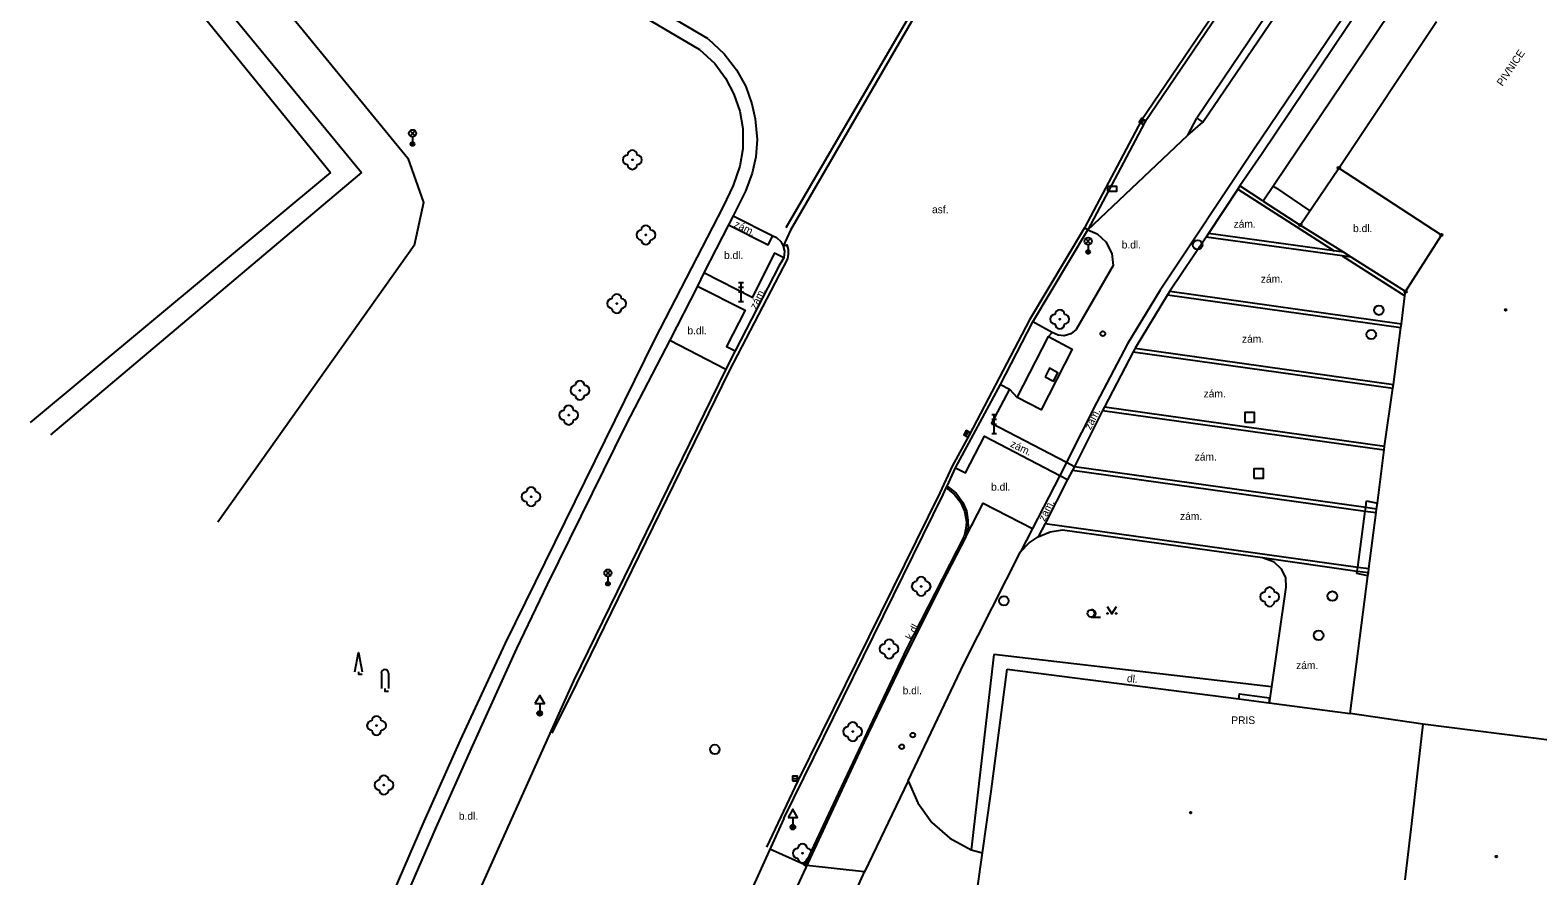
# Model space of a CAD drawing. Extents: x -599770 to -598493, y -1162076 to -1159209.
# Drawn here: x -599186 to -599106.9, y -1159735.7 to -1159691.3 of the extents above; entities that cross this region are included whole.
import ezdxf

# ---------------------------------------------------------------- set-up
doc = ezdxf.new("R2010")
doc.units = 0
doc.layers.add('Podklad', color=7, linetype='Continuous')

msp = doc.modelspace()

# ---------------------------------------------------------------- linework, layer by layer
at = {"layer": 'Podklad'}
for p, q in [((-599166.082, -1159696.85), (-599165.817, -1159696.585)), ((-599166.082, -1159696.585), (-599165.817, -1159696.85)), ((-599127.727, -1159696.206), (-599127.593, -1159695.994)), ((-599165.95, -1159696.905), (-599165.95, -1159697.28)), ((-599130.643, -1159702.51), (-599130.378, -1159702.245)), ((-599130.643, -1159702.245), (-599130.378, -1159702.51)), ((-599130.51, -1159702.565), (-599130.51, -1159702.94)), ((-599148.845, -1159704.54), (-599148.595, -1159704.54)), ((-599148.72, -1159705.54), (-599148.72, -1159704.54)), ((-599148.845, -1159704.79), (-599148.595, -1159704.79)), ((-599148.845, -1159705.04), (-599148.595, -1159705.04)), ((-599148.845, -1159705.54), (-599148.595, -1159705.54)), ((-599135.565, -1159711.47), (-599135.315, -1159711.47)), ((-599135.44, -1159712.47), (-599135.44, -1159711.47)), ((-599136.92, -1159712.59), (-599136.8, -1159712.37)), ((-599135.565, -1159711.72), (-599135.315, -1159711.72)), ((-599135.565, -1159711.97), (-599135.315, -1159711.97)), ((-599135.565, -1159712.47), (-599135.315, -1159712.47)), ((-599155.832, -1159719.91), (-599155.567, -1159719.645)), ((-599155.832, -1159719.645), (-599155.567, -1159719.91)), ((-599155.7, -1159719.965), (-599155.7, -1159720.34)), ((-599130.36, -1159722.087), (-599129.86, -1159722.087)), ((-599167.587, -1159725.032), (-599167.587, -1159725.845)), ((-599167.212, -1159725.032), (-599167.212, -1159725.845)), ((-599159.28, -1159726.631), (-599159.28, -1159727.14)), ((-599159.405, -1159727.14), (-599159.155, -1159727.14)), ((-599146.015, -1159730.56), (-599145.765, -1159730.56)), ((-599146, -1159732.601), (-599146, -1159733.11)), ((-599146.125, -1159733.11), (-599145.875, -1159733.11))]:
    msp.add_line(p, q, dxfattribs=at)
for points in [[(-599070, -1159616.2), (-599070.21, -1159616.14), (-599079.64, -1159629.06), (-599092.84, -1159647.22), (-599099.15, -1159655.79), (-599104.83, -1159663.57), (-599110.43, -1159671.3), (-599116.69, -1159679.4), (-599121.33, -1159686.62), (-599127.73, -1159696.07), (-599130.7, -1159701.68), (-599133.59, -1159706.51), (-599136.75, -1159712.55), (-599137.64, -1159714.18), (-599138.29, -1159715.58), (-599145.74, -1159730.68), (-599147.39, -1159734.16)], [(-599110.27, -1159671.42), (-599116.53, -1159679.51), (-599121.16, -1159686.73), (-599127.56, -1159696.17), (-599130.53, -1159701.78)], [(-599181.61, -1159673.47), (-599154.93, -1159689.94), (-599150.89, -1159692.32)], [(-599131.66, -1159677.74), (-599137.65, -1159687.17), (-599146.13, -1159701.8), (-599146.5, -1159702.64)], [(-599146.35, -1159701.66), (-599137.83, -1159687.05), (-599131.66, -1159677.74)], [(-599112.92, -1159678.36), (-599119.35, -1159687.83), (-599124.8, -1159695.93)], [(-599124.49, -1159696.14), (-599118.98, -1159688.03), (-599113.47, -1159680.09)], [(-599111.2, -1159681.86), (-599121.81, -1159697.57), (-599126.73, -1159704.94), (-599128.45, -1159707.76), (-599130.07, -1159710.85), (-599131.65, -1159713.97)], [(-599111.2, -1159681.86), (-599110.83, -1159682.15), (-599116.12, -1159689.95), (-599121.42, -1159697.83), (-599122.55, -1159699.48)], [(-599150.45, -1159691.76), (-599154.55, -1159689.33), (-599164.32, -1159683.44)], [(-599175.49, -1159686.68), (-599166.19, -1159698.03)], [(-599177.17, -1159688.39), (-599168.62, -1159698.78)], [(-599177.27, -1159690.15), (-599170.26, -1159698.78)], [(-599114.13, -1159689.57), (-599121.33, -1159700.27)], [(-599117.36, -1159698.54), (-599112.24, -1159690.86)], [(-599150.45, -1159691.76), (-599149.6, -1159692.55), (-599148.95, -1159693.39), (-599148.47, -1159694.26), (-599148.15, -1159695.18), (-599147.97, -1159695.96), (-599147.88, -1159697.05), (-599147.94, -1159697.95), (-599148.14, -1159698.81), (-599148.48, -1159699.75)], [(-599150.89, -1159692.32), (-599150.1, -1159693.06), (-599149.54, -1159693.82), (-599149.09, -1159694.67), (-599148.79, -1159695.55), (-599148.62, -1159696.46), (-599148.62, -1159697.53), (-599148.78, -1159698.45), (-599149.13, -1159699.46)], [(-599125.28, -1159696.82), (-599124.8, -1159695.93)], [(-599125.28, -1159696.82), (-599124.49, -1159696.14)], [(-599124.8, -1159695.93), (-599124.49, -1159696.14)], [(-599130.53, -1159701.78), (-599125.28, -1159696.82)], [(-599166.19, -1159698.03), (-599165.37, -1159700.35)], [(-599170.26, -1159698.78), (-599186.01, -1159711.88)], [(-599168.62, -1159698.78), (-599184.95, -1159712.53)], [(-599119.38, -1159701.53), (-599117.36, -1159698.54)], [(-599111.98, -1159702.06), (-599117.36, -1159698.54)], [(-599149.13, -1159699.46), (-599149.66, -1159700.56), (-599153.26, -1159707.54)], [(-599148.48, -1159699.75), (-599149.14, -1159701.05)], [(-599122.66, -1159699.65), (-599124.2, -1159701.97)], [(-599122.55, -1159699.48), (-599122.66, -1159699.65)], [(-599122.66, -1159699.65), (-599117.6, -1159702.89)], [(-599121.33, -1159700.27), (-599122.55, -1159699.48)], [(-599120.806, -1159699.492), (-599120.69, -1159699.57), (-599118.881, -1159700.792)], [(-599165.37, -1159700.35), (-599165.86, -1159702.61)], [(-599121.33, -1159700.27), (-599119.38, -1159701.53)], [(-599149.14, -1159701.05), (-599149.38, -1159701.52)], [(-599149.14, -1159701.05), (-599147.05, -1159702.09)], [(-599149.38, -1159701.52), (-599150.67, -1159704.04)], [(-599149.38, -1159701.52), (-599147.29, -1159702.57), (-599147.05, -1159702.09)], [(-599147.05, -1159702.09), (-599146.86, -1159702.19), (-599146.63, -1159702.4), (-599146.5, -1159702.64)], [(-599130.53, -1159701.78), (-599130.04, -1159701.99), (-599129.58, -1159702.41), (-599129.26, -1159703.03), (-599129.2, -1159703.65), (-599131.14, -1159707.01), (-599131.42, -1159707.24), (-599131.77, -1159707.34), (-599132.09, -1159707.3), (-599132.39, -1159707.16), (-599133.41, -1159706.61)], [(-599133.41, -1159706.61), (-599130.53, -1159701.78)], [(-599130.53, -1159701.78), (-599130.695, -1159701.67)], [(-599124.32, -1159702.16), (-599126.22, -1159705)], [(-599124.2, -1159701.97), (-599124.32, -1159702.16)], [(-599117.18, -1159703.15), (-599124.32, -1159702.16)], [(-599117.6, -1159702.89), (-599124.2, -1159701.97)], [(-599117.12, -1159702.96), (-599119.38, -1159701.53)], [(-599113.86, -1159705.02), (-599111.98, -1159702.06)], [(-599165.86, -1159702.61), (-599176.17, -1159717.12)], [(-599146.5, -1159702.64), (-599146.31, -1159702.56), (-599146.25, -1159702.81), (-599146.24, -1159703.05), (-599146.29, -1159703.31), (-599149.34, -1159709.18), (-599157.35, -1159725.57), (-599158.64, -1159728.18)], [(-599146.5, -1159702.64), (-599146.44, -1159702.9), (-599146.48, -1159703.25)], [(-599117.12, -1159702.96), (-599117.6, -1159702.89)], [(-599116.71, -1159703.22), (-599117.12, -1159702.96)], [(-599146.48, -1159703.25), (-599146.96, -1159703.01), (-599148.14, -1159705.33), (-599150.67, -1159704.04)], [(-599146.48, -1159703.25), (-599146.73, -1159703.69), (-599149.02, -1159708.13)], [(-599116.71, -1159703.22), (-599117.18, -1159703.15)], [(-599117.18, -1159703.15), (-599113.89, -1159705.24)], [(-599113.86, -1159705.02), (-599116.71, -1159703.22)], [(-599150.67, -1159704.04), (-599151.01, -1159704.73)], [(-599151.01, -1159704.73), (-599152.46, -1159707.57)], [(-599151.01, -1159704.73), (-599148.51, -1159706), (-599149.48, -1159707.9), (-599149.02, -1159708.13)], [(-599126.34, -1159705.19), (-599128.04, -1159707.99)], [(-599126.22, -1159705), (-599126.34, -1159705.19)], [(-599126.34, -1159705.19), (-599114.11, -1159706.9)], [(-599126.22, -1159705), (-599114.08, -1159706.71)], [(-599114.08, -1159706.71), (-599113.89, -1159705.24)], [(-599113.89, -1159705.24), (-599113.86, -1159705.02)], [(-599135.1, -1159709.89), (-599133.41, -1159706.61)], [(-599114.5, -1159709.89), (-599114.11, -1159706.9)], [(-599114.11, -1159706.9), (-599114.08, -1159706.71)], [(-599153.26, -1159707.54), (-599161.09, -1159723.46), (-599163.45, -1159728.54), (-599165.36, -1159732.81), (-599167.21, -1159737.09), (-599170, -1159743.79)], [(-599152.46, -1159707.57), (-599154.76, -1159712.01), (-599158.88, -1159720.38), (-599160.49, -1159723.74), (-599162.81, -1159728.83), (-599164.72, -1159733.09), (-599166.57, -1159737.36), (-599169.31, -1159743.95)], [(-599152.46, -1159707.57), (-599149.52, -1159709.09)], [(-599132.59, -1159707.38), (-599131.34, -1159708.04), (-599132.98, -1159711.23), (-599134.23, -1159710.57), (-599132.59, -1159707.38)], [(-599132.59, -1159707.38), (-599132.39, -1159707.16)], [(-599149.02, -1159708.13), (-599149.52, -1159709.09)], [(-599128.14, -1159708.18), (-599129.66, -1159711.06)], [(-599128.04, -1159707.99), (-599128.14, -1159708.18)], [(-599128.14, -1159708.18), (-599114.53, -1159710.09)], [(-599128.04, -1159707.99), (-599114.5, -1159709.89)], [(-599149.52, -1159709.09), (-599157.51, -1159725.43)], [(-599137.46, -1159714.27), (-599135.1, -1159709.89)], [(-599135.1, -1159709.89), (-599134.64, -1159710.13), (-599135.58, -1159711.93), (-599131.65, -1159713.97)], [(-599114.96, -1159713.12), (-599114.53, -1159710.09)], [(-599114.53, -1159710.09), (-599114.5, -1159709.89)], [(-599134.64, -1159710.13), (-599134.23, -1159710.57)], [(-599129.76, -1159711.25), (-599131.23, -1159714.19)], [(-599129.66, -1159711.06), (-599129.76, -1159711.25)], [(-599129.76, -1159711.25), (-599114.99, -1159713.32)], [(-599129.66, -1159711.06), (-599114.96, -1159713.12)], [(-599137.46, -1159714.27), (-599136.95, -1159714.53), (-599135.95, -1159712.61), (-599132, -1159714.67)], [(-599114.99, -1159713.32), (-599114.96, -1159713.12)], [(-599131.65, -1159713.97), (-599131.65, -1159713.98), (-599132, -1159714.67)], [(-599131.65, -1159713.97), (-599131.23, -1159714.19)], [(-599115.34, -1159716.12), (-599114.99, -1159713.32)], [(-599137.91, -1159715.23), (-599137.46, -1159714.27)], [(-599132, -1159714.67), (-599133.43, -1159717.45)], [(-599132, -1159714.67), (-599131.59, -1159714.88)], [(-599131.33, -1159714.38), (-599131.59, -1159714.88)], [(-599131.23, -1159714.19), (-599131.33, -1159714.38)], [(-599131.33, -1159714.38), (-599115.97, -1159716.53)], [(-599131.23, -1159714.19), (-599115.95, -1159716.33)], [(-599146.48, -1159732.66), (-599138.11, -1159715.67), (-599137.95, -1159715.32)], [(-599137.95, -1159715.32), (-599137.54, -1159715.64), (-599137.21, -1159716.07), (-599137, -1159716.54), (-599136.9, -1159717.1), (-599136.93, -1159717.44), (-599137.02, -1159717.85), (-599140.04, -1159723.75), (-599143.74, -1159731.6), (-599145.41, -1159735.15)], [(-599137.95, -1159715.32), (-599137.91, -1159715.23)], [(-599137.91, -1159715.23), (-599137.44, -1159715.6), (-599137.08, -1159716.08), (-599136.9, -1159716.52), (-599136.82, -1159717), (-599136.81, -1159717.39), (-599136.92, -1159717.88)], [(-599131.59, -1159714.88), (-599132.77, -1159717.18)], [(-599136.92, -1159717.88), (-599136.02, -1159716.12), (-599133.43, -1159717.45)], [(-599115.97, -1159716.53), (-599115.95, -1159716.33)], [(-599115.95, -1159716.33), (-599115.9, -1159716)], [(-599115.95, -1159716.33), (-599115.38, -1159716.41)], [(-599115.9, -1159716), (-599115.34, -1159716.12)], [(-599115.41, -1159716.61), (-599115.38, -1159716.41)], [(-599115.38, -1159716.41), (-599115.34, -1159716.12)], [(-599132.77, -1159717.18), (-599133.13, -1159717.88)], [(-599132.77, -1159717.18), (-599116.37, -1159719.47)], [(-599116.37, -1159719.47), (-599115.97, -1159716.53)], [(-599115.97, -1159716.53), (-599115.41, -1159716.61)], [(-599115.78, -1159719.55), (-599115.41, -1159716.61)], [(-599136.92, -1159717.88), (-599138.17, -1159720.27), (-599140.25, -1159724.46), (-599142.28, -1159728.67), (-599143.65, -1159731.64), (-599146.22, -1159737.15), (-599148.12, -1159741.43), (-599149.97, -1159745.72), (-599151.78, -1159750.03)], [(-599133.43, -1159717.45), (-599134.06, -1159718.67)], [(-599134.06, -1159718.67), (-599133.61, -1159718.19), (-599133.13, -1159717.88)], [(-599133.13, -1159717.88), (-599132.5, -1159717.62), (-599131.85, -1159717.51), (-599121.36, -1159718.97)], [(-599139.95, -1159730.68), (-599137.02, -1159724.5), (-599134.06, -1159718.67)], [(-599121.36, -1159718.97), (-599120.78, -1159719.17), (-599120.38, -1159719.56)], [(-599121.36, -1159718.97), (-599116.4, -1159719.68)], [(-599120.38, -1159719.56), (-599120.16, -1159720.03), (-599120.14, -1159720.53), (-599120.89, -1159725.75)], [(-599116.4, -1159719.68), (-599116.37, -1159719.47)], [(-599116.37, -1159719.47), (-599115.78, -1159719.55)], [(-599115.81, -1159719.76), (-599115.78, -1159719.55)], [(-599116.77, -1159727.14), (-599115.83, -1159719.93)], [(-599116.42, -1159719.8), (-599116.4, -1159719.68)], [(-599115.83, -1159719.93), (-599116.42, -1159719.8)], [(-599116.4, -1159719.68), (-599115.81, -1159719.76)], [(-599115.83, -1159719.93), (-599115.81, -1159719.76)], [(-599129.52, -1159721.545), (-599129.27, -1159721.92), (-599129.02, -1159721.545)], [(-599168.977, -1159724.955), (-599168.79, -1159723.955), (-599168.602, -1159724.955)], [(-599135.45, -1159724.06), (-599136.64, -1159734.29)], [(-599120.89, -1159725.75), (-599135.45, -1159724.06)], [(-599168.79, -1159724.955), (-599168.79, -1159725.08), (-599168.602, -1159725.08)], [(-599135.59, -1159731.23), (-599134.75, -1159724.82)], [(-599134.75, -1159724.82), (-599122.61, -1159726.38), (-599121.04, -1159726.59), (-599121.01, -1159726.59)], [(-599167.4, -1159725.845), (-599167.4, -1159725.97), (-599167.212, -1159725.97)], [(-599157.51, -1159725.43), (-599163.1, -1159737.88)], [(-599120.89, -1159725.75), (-599121.01, -1159726.59)], [(-599122.61, -1159726.38), (-599122.57, -1159726.12), (-599121, -1159726.33), (-599121.04, -1159726.59)], [(-599121.01, -1159726.59), (-599116.77, -1159727.14)], [(-599112.96, -1159727.7), (-599116.77, -1159727.14)], [(-599112.96, -1159727.7), (-599113.55, -1159732.91)], [(-599106.05, -1159728.58), (-599112.96, -1159727.7)], [(-599139.95, -1159730.68), (-599142.237, -1159735.454)], [(-599139.95, -1159730.68), (-599139.45, -1159731.84), (-599138.71, -1159732.86), (-599137.76, -1159733.69), (-599136.64, -1159734.29)], [(-599136.05, -1159734.45), (-599135.59, -1159731.23)], [(-599146.48, -1159732.66), (-599149.55, -1159739.43), (-599152.44, -1159746.27), (-599155.14, -1159753.2), (-599157.65, -1159760.19)], [(-599113.55, -1159732.91), (-599113.89, -1159735.87)], [(-599142.237, -1159735.454), (-599145.272, -1159735.117), (-599145.29, -1159735.115), (-599145.376, -1159735.077), (-599147.208, -1159734.266)], [(-599136.64, -1159734.29), (-599136.05, -1159734.45)], [(-599136.62, -1159738.41), (-599136.05, -1159734.45)], [(-599145.18, -1159742.01), (-599142.237, -1159735.454)]]:
    msp.add_lwpolyline(points, dxfattribs=at)
for points in [[(-599127.621, -1159696.272), (-599127.487, -1159696.061), (-599127.699, -1159695.928), (-599127.832, -1159696.139)], [(-599129.5, -1159699.755), (-599129, -1159699.755), (-599129, -1159699.505), (-599129.5, -1159699.505)], [(-599132.768, -1159709.483), (-599132.327, -1159709.718), (-599132.092, -1159709.277), (-599132.533, -1159709.042)], [(-599122.29, -1159711.87), (-599121.79, -1159711.87), (-599121.79, -1159711.37), (-599122.29, -1159711.37)], [(-599136.81, -1159712.65), (-599136.69, -1159712.43), (-599136.91, -1159712.31), (-599137.03, -1159712.53)], [(-599121.82, -1159714.81), (-599121.32, -1159714.81), (-599121.32, -1159714.31), (-599121.82, -1159714.31)], [(-599159.53, -1159726.631), (-599159.03, -1159726.631), (-599159.28, -1159726.198)], [(-599146.015, -1159730.685), (-599145.765, -1159730.685), (-599145.765, -1159730.435), (-599146.015, -1159730.435)], [(-599146.25, -1159732.601), (-599145.75, -1159732.601), (-599146, -1159732.168)]]:
    msp.add_lwpolyline(points, close=True, dxfattribs=at)
for centre, radius in [((-599165.95, -1159696.718), 0.188), ((-599165.95, -1159697.28), 0.1), ((-599165.95, -1159697.28), 0.0723), ((-599165.95, -1159697.28), 0.0438), ((-599154.42, -1159698.11), 0.025), ((-599117.36, -1159698.54), 0.0625), ((-599117.36, -1159698.54), 0.0275), ((-599153.71, -1159702.05), 0.025), ((-599130.51, -1159702.378), 0.188), ((-599119.38, -1159701.53), 0.0625), ((-599119.38, -1159701.53), 0.0275), ((-599111.98, -1159702.06), 0.0625), ((-599111.98, -1159702.06), 0.0275), ((-599130.51, -1159702.94), 0.1), ((-599130.51, -1159702.94), 0.0723), ((-599130.51, -1159702.94), 0.0438), ((-599124.77, -1159702.57), 0.25), ((-599113.86, -1159705.02), 0.0625), ((-599113.86, -1159705.02), 0.0275), ((-599155.24, -1159705.65), 0.025), ((-599115.26, -1159706), 0.25), ((-599108.61, -1159705.98), 0.045), ((-599108.61, -1159705.98), 0.0199), ((-599132, -1159706.47), 0.025), ((-599129.74, -1159707.23), 0.125), ((-599115.66, -1159707.27), 0.25), ((-599157.17, -1159710.2), 0.025), ((-599157.76, -1159711.5), 0.025), ((-599159.73, -1159715.78), 0.025), ((-599155.7, -1159719.777), 0.188), ((-599155.7, -1159720.34), 0.1), ((-599155.7, -1159720.34), 0.0723), ((-599155.7, -1159720.34), 0.0438), ((-599139.27, -1159720.48), 0.025), ((-599134.93, -1159721.24), 0.25), ((-599120.99, -1159721.03), 0.025), ((-599117.7, -1159720.99), 0.25), ((-599130.36, -1159721.9), 0.188), ((-599129.495, -1159721.895), 0.025), ((-599129.045, -1159721.895), 0.025), ((-599118.42, -1159723.05), 0.25), ((-599140.95, -1159723.76), 0.025), ((-599159.28, -1159727.14), 0.125), ((-599159.28, -1159727.14), 0.1), ((-599159.28, -1159727.14), 0.075), ((-599159.28, -1159727.14), 0.05), ((-599159.28, -1159727.14), 0.025), ((-599167.84, -1159727.78), 0.025), ((-599142.86, -1159728.1), 0.025), ((-599139.71, -1159728.28), 0.125), ((-599150.09, -1159729.03), 0.25), ((-599140.29, -1159728.89), 0.125), ((-599167.45, -1159730.9), 0.025), ((-599146, -1159733.11), 0.125), ((-599146, -1159733.11), 0.1), ((-599146, -1159733.11), 0.075), ((-599125.13, -1159732.35), 0.045), ((-599125.13, -1159732.35), 0.0199), ((-599146, -1159733.11), 0.05), ((-599146, -1159733.11), 0.025), ((-599145.5, -1159734.48), 0.025), ((-599109.1, -1159734.65), 0.045), ((-599109.1, -1159734.65), 0.0199)]:
    msp.add_circle(centre, radius, dxfattribs=at)
for centre, radius, start, end in [((-599154.67, -1159698.11), 0.25, 90, 270), ((-599154.42, -1159697.86), 0.25, 0, 180), ((-599154.17, -1159698.11), 0.25, 270, 90), ((-599154.42, -1159698.36), 0.25, 180, 0), ((-599153.96, -1159702.05), 0.25, 90, 270), ((-599153.71, -1159701.8), 0.25, 0, 180), ((-599153.46, -1159702.05), 0.25, 270, 90), ((-599153.71, -1159702.3), 0.25, 180, 0), ((-599155.24, -1159705.4), 0.25, 0, 180), ((-599155.49, -1159705.65), 0.25, 90, 270), ((-599155.24, -1159705.9), 0.25, 180, 0), ((-599154.99, -1159705.65), 0.25, 270, 90), ((-599132, -1159706.22), 0.25, 0, 180), ((-599132.25, -1159706.47), 0.25, 90, 270), ((-599132, -1159706.72), 0.25, 180, 0), ((-599131.75, -1159706.47), 0.25, 270, 90), ((-599157.42, -1159710.2), 0.25, 90, 270), ((-599157.17, -1159709.95), 0.25, 0, 180), ((-599156.92, -1159710.2), 0.25, 270, 90), ((-599157.17, -1159710.45), 0.25, 180, 0), ((-599158.01, -1159711.5), 0.25, 90, 270), ((-599157.76, -1159711.25), 0.25, 0, 180), ((-599157.51, -1159711.5), 0.25, 270, 90), ((-599157.76, -1159711.75), 0.25, 180, 0), ((-599159.98, -1159715.78), 0.25, 90, 270), ((-599159.73, -1159715.53), 0.25, 0, 180), ((-599159.48, -1159715.78), 0.25, 270, 90), ((-599159.73, -1159716.03), 0.25, 180, 0), ((-599139.52, -1159720.48), 0.25, 90, 270), ((-599139.27, -1159720.23), 0.25, 0, 180), ((-599139.02, -1159720.48), 0.25, 270, 90), ((-599139.27, -1159720.73), 0.25, 180, 0), ((-599121.24, -1159721.03), 0.25, 90, 270), ((-599120.99, -1159720.78), 0.25, 0, 180), ((-599120.74, -1159721.03), 0.25, 270, 90), ((-599130.297, -1159721.9), 0.188, 260.40593, 99.59407), ((-599120.99, -1159721.28), 0.25, 180, 0), ((-599141.2, -1159723.76), 0.25, 90, 270), ((-599140.95, -1159723.51), 0.25, 0, 180), ((-599140.7, -1159723.76), 0.25, 270, 90), ((-599140.95, -1159724.01), 0.25, 180, 0), ((-599167.4, -1159725.032), 0.188, 0, 180), ((-599167.84, -1159727.53), 0.25, 0, 180), ((-599168.09, -1159727.78), 0.25, 90, 270), ((-599167.84, -1159728.03), 0.25, 180, 0), ((-599167.59, -1159727.78), 0.25, 270, 90), ((-599143.11, -1159728.1), 0.25, 90, 270), ((-599142.86, -1159727.85), 0.25, 0, 180), ((-599142.61, -1159728.1), 0.25, 270, 90), ((-599142.86, -1159728.35), 0.25, 180, 0), ((-599167.7, -1159730.9), 0.25, 90, 270), ((-599167.45, -1159730.65), 0.25, 0, 180), ((-599167.2, -1159730.9), 0.25, 270, 90), ((-599167.45, -1159731.15), 0.25, 180, 0), ((-599145.75, -1159734.48), 0.25, 90, 270), ((-599145.5, -1159734.23), 0.25, 0, 180), ((-599145.25, -1159734.48), 0.25, 270, 90), ((-599145.5, -1159734.73), 0.25, 180, 0)]:
    msp.add_arc(centre, radius, start, end, dxfattribs=at)

# ---------------------------------------------------------------- texts
for s, rotation, p in [('PIVNICE', 55.91, (-599108.78, -1159694.28)), ('zám.', 334.31, (-599149.13, -1159701.62)), ('zám.', 63.07, (-599147.93, -1159705.98)), ('zám.', 63.07, (-599130.38, -1159712.3)), ('zám.', 334.31, (-599134.63, -1159713.14)), ('zám.', 63.07, (-599132.79, -1159717.1)), ('k.dl.', 62.67, (-599139.76, -1159723.33)), ('dl.', 353.76, (-599128.49, -1159725.49))]:
    msp.add_text(s, height=0.4, rotation=rotation, dxfattribs=at).set_placement(p)
for s, p in [('asf.', (-599138.7, -1159700.91)), ('zám.', (-599122.88, -1159701.67)), ('b.dl.', (-599116.61, -1159701.9)), ('b.dl.', (-599149.61, -1159703.31)), ('b.dl.', (-599128.75, -1159702.76)), ('zám.', (-599121.45, -1159704.55)), ('b.dl.', (-599151.53, -1159707.26)), ('zám.', (-599122.44, -1159707.7)), ('zám.', (-599124.45, -1159710.57)), ('zám.', (-599124.92, -1159713.88)), ('b.dl.', (-599135.6, -1159715.46)), ('zám.', (-599125.69, -1159717)), ('zám.', (-599119.6, -1159724.82)), ('b.dl.', (-599140.24, -1159726.14)), ('PRIS', (-599123, -1159727.7)), ('b.dl.', (-599163.52, -1159732.72))]:
    msp.add_text(s, height=0.4, dxfattribs=at).set_placement(p)

doc.saveas('drawing.dxf')
